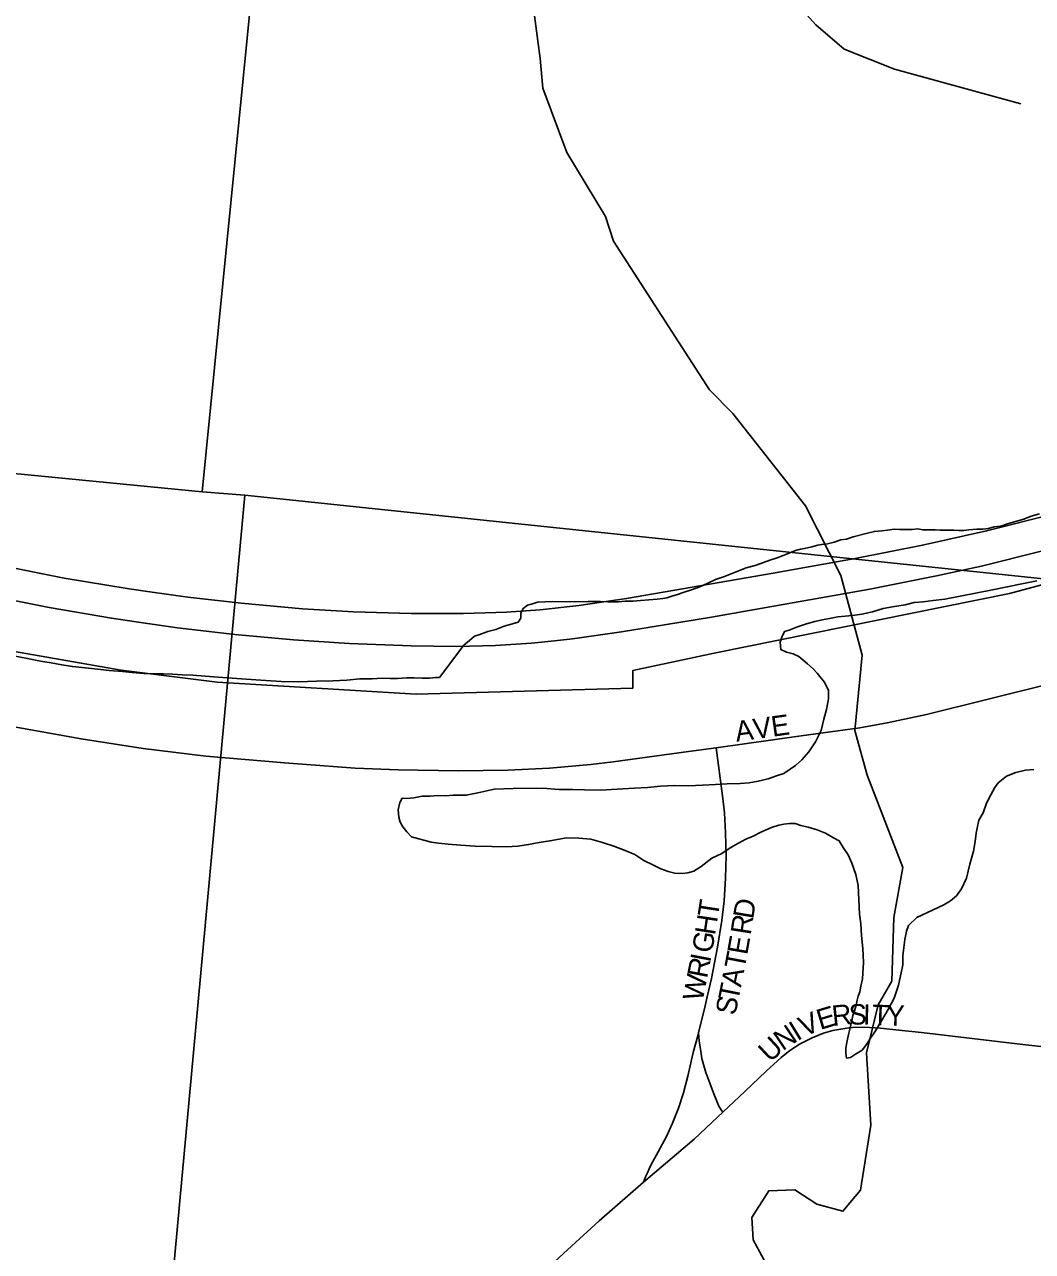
# Model space of a CAD drawing. Extents: x 1410790 to 1770854, y 448063 to 770588.
# Drawn here: x 1529770 to 1532235, y 654721 to 657723 of the extents above; entities that cross this region are included whole.
import ezdxf

# ---------------------------------------------------------------- set-up
doc = ezdxf.new("R2010")
doc.units = 0
for name, color, linetype in [('GM_X_City_Street', 7, 'Continuous'), ('GM_X_City_Street_Text', 7, 'Continuous'), ('GM_X_Corporation', 7, 'Continuous'), ('GM_X_Minor_Lake', 7, 'Continuous'), ('GM_X_Minor_River', 7, 'Continuous'), ('GM_X_Section', 7, 'Continuous'), ('GM_X_State_Route', 7, 'Continuous')]:
    doc.layers.add(name, color=color, linetype=linetype)

msp = doc.modelspace()

# ---------------------------------------------------------------- linework, layer by layer
at = {"layer": 'GM_X_City_Street'}
for points in [[(1531461.4, 655953.1), (1531670.1, 655981.9), (1531812.8, 656001.8), (1531880.2, 656013.7), (1531976, 656034.2), (1532274.9, 656108.6), (1532439.3, 656153.4), (1532603.6, 656198.6), (1532799.3, 656254.1), (1533015.6, 656316.6), (1533043, 656326.3), (1533064.4, 656334.9), (1533123.9, 656361.6), (1533211.5, 656406), (1533235.1, 656418.4)], [(1529730.9, 656006.9), (1529908.3, 655974.8), (1530060.5, 655951.4), (1530213.3, 655932.7), (1530406, 655916.1), (1530579.2, 655903.5), (1530683.9, 655898.7), (1530831.4, 655896.5), (1530952.5, 655898.2), (1531053.9, 655903.2), (1531155, 655912.1), (1531209.5, 655918.5), (1531393.8, 655943.8), (1531461.4, 655953.1)], [(1531418.6, 655255.5), (1531434.6, 655321.5), (1531440, 655343.8), (1531450.1, 655388.5), (1531465.2, 655465.5), (1531475.4, 655530), (1531481.1, 655578.5), (1531484.9, 655633.8), (1531486.1, 655689.3), (1531485, 655744.8), (1531481.9, 655793.5), (1531476.9, 655835.5), (1531461.4, 655953.1)], [(1531478, 655061.5), (1531532.2, 655112.3), (1531584.4, 655162.1), (1531621, 655195.5), (1531641.8, 655212), (1531667, 655228.3), (1531696.7, 655243.4), (1531724.6, 655254.6), (1531747, 655261.1), (1531766.7, 655264.9), (1531786.2, 655267.6), (1531795.4, 655268.3), (1531824, 655269.4), (1531863.7, 655267.2), (1531908.8, 655262.4), (1531964.3, 655256.5), (1532211.8, 655226.7), (1532335.8, 655213.4)], [(1531284.4, 654889.9), (1531289.3, 654903.3), (1531293.6, 654913.1), (1531298.1, 654922.9), (1531302.7, 654933), (1531315.2, 654955.3), (1531335.5, 654993.3), (1531340, 655002), (1531355.3, 655034.6), (1531369.7, 655071.2), (1531382.1, 655108.4), (1531392.8, 655149.6), (1531405.8, 655207.1), (1531416.8, 655248.5), (1531418.6, 655255.5)], [(1531478, 655061.5), (1531474, 655066.9), (1531470.8, 655072.3), (1531467.9, 655078), (1531465, 655084.4), (1531456.3, 655105.9), (1531436.6, 655158.1), (1531430.7, 655178.2), (1531427.1, 655192.7), (1531424, 655209.7), (1531420.6, 655236.3), (1531418.6, 655255.5)], [(1531284.4, 654889.9), (1531407.6, 654995.6), (1531465.3, 655049.5), (1531478, 655061.5)], [(1530982.3, 654618.1), (1531098.2, 654724.8), (1531176, 654795.6), (1531284.4, 654889.9)]]:
    msp.add_lwpolyline(points, dxfattribs=at)
at = {"layer": 'GM_X_Corporation'}
msp.add_lwpolyline([(1529674.7, 656200.8), (1530006.2, 656142.8), (1530241.5, 656113.4), (1530727.8, 656084), (1531257.8, 656098.6), (1531258.3, 656142.2), (1531456.8, 656184.2), (1532179.6, 656330.1), (1532468.1, 656408), (1532784.6, 656512.9), (1533156.4, 656663.9), (1533482.5, 656818), (1533563.1, 656866.4), (1533577, 656874.4), (1533941.3, 657094.2), (1534249.4, 657311.7), (1534413.2, 657435.4)], dxfattribs=at)
at = {"layer": 'GM_X_Minor_Lake'}
for points in [[(1532245.9, 656361.4), (1532209.7, 656354), (1532173.6, 656346.6), (1532137.4, 656339.2), (1532020.8, 656317), (1531992.6, 656313.5), (1531968.5, 656309.8), (1531946.4, 656308.2), (1531924.3, 656302.6), (1531898.2, 656299), (1531870, 656293.4), (1531843.9, 656285.8), (1531817.7, 656280.2), (1531795.6, 656276.6), (1531777.5, 656274.9), (1531759.5, 656273.2), (1531739.4, 656269.5), (1531721.3, 656265.8), (1531703.2, 656262.1), (1531683, 656256.4), (1531660.9, 656248.7), (1531640.7, 656241), (1531628.6, 656237.2), (1531622.4, 656223.3), (1531618.2, 656211.3), (1531619.9, 656193.2), (1531633.8, 656187), (1531649.8, 656182.7), (1531663.7, 656176.5), (1531685.5, 656158), (1531699.3, 656145.8), (1531709.2, 656135.6), (1531719, 656123.4), (1531726.9, 656113.2), (1531736.6, 656093), (1531736.3, 656073), (1531731.8, 656047), (1531725.4, 656023), (1531719, 655995), (1531704.5, 655967.2), (1531688.1, 655943.4), (1531671.7, 655923.6), (1531655.5, 655909.8), (1531627.1, 655890.2), (1531609, 655884.5), (1531588.8, 655876.8), (1531564.7, 655871.2), (1531542.6, 655867.5), (1531520.5, 655865.9), (1531488.4, 655864.4), (1531460.3, 655862.9), (1531428.2, 655861.4), (1531394.1, 655860), (1531360.1, 655860.5), (1531326, 655859.1), (1531293.8, 655855.6), (1531261.7, 655854.1), (1531233.7, 655852.6), (1531205.6, 655851), (1531179.5, 655849.5), (1531139.4, 655850.1), (1531111.4, 655850.6), (1531077.3, 655851.1), (1531047.3, 655853.7), (1531021.2, 655854.1), (1530965.1, 655853), (1530919, 655851.8), (1530900.9, 655848)], [(1531918.7, 655444.1), (1531921, 655464.1), (1531923.3, 655484.1), (1531927.7, 655504.1), (1531931.9, 655518.1), (1531952.3, 655537.8), (1532018.9, 655568.8), (1532035.1, 655578.6), (1532049.3, 655590.4), (1532061.6, 655608.2), (1532074, 655634.1), (1532082.6, 655668.1), (1532091.1, 655700), (1532095.5, 655724), (1532097.8, 655744), (1532100, 655756), (1532104.4, 655776), (1532114.7, 655793.9), (1532123.1, 655817.8), (1532133.4, 655837.7), (1532143.7, 655855.6), (1532151.9, 655867.5), (1532172.2, 655883.2), (1532194.4, 655892.9), (1532218.5, 655898.5), (1532238.6, 655900.2)], [(1530900.9, 655848), (1530878.7, 655842.4), (1530850.6, 655836.8), (1530818.5, 655837.4), (1530800.4, 655835.7), (1530780.4, 655836), (1530762.3, 655834.3), (1530742.3, 655834.6), (1530722.2, 655830.9), (1530704.1, 655829.2), (1530694.1, 655829.4), (1530687.9, 655819.5), (1530683.6, 655801.5), (1530685.4, 655783.4), (1530689.2, 655771.3), (1530695, 655759.2), (1530704.8, 655747), (1530716.7, 655734.7), (1530764.6, 655721.9), (1530782.6, 655719.6), (1530806.6, 655717.2), (1530836.6, 655714.7), (1530872.6, 655712.1), (1530912.7, 655711.4), (1530948.8, 655710.8), (1530976.9, 655712.4), (1531003, 655716), (1531029.1, 655721.6), (1531055.3, 655725.1), (1531095.5, 655732.5), (1531125.5, 655732), (1531155.5, 655729.5), (1531183.5, 655721), (1531211.4, 655712.5), (1531239.3, 655702), (1531263.2, 655691.6), (1531285, 655677.2), (1531306.9, 655666.8), (1531326.8, 655656.5), (1531344.7, 655650.2), (1531360.7, 655645.9), (1531378.7, 655645.6), (1531392.8, 655647.3), (1531406.9, 655651.1), (1531425.1, 655662.9), (1531451.4, 655682.5), (1531475.7, 655694.1), (1531495.9, 655707.8), (1531516.2, 655719.5), (1531534.4, 655729.3), (1531552.5, 655737), (1531570.7, 655746.7), (1531597, 655758.3), (1531615.1, 655764), (1531627.1, 655765.8), (1531641.2, 655767.6), (1531655.2, 655767.4), (1531669.2, 655763.2), (1531687.2, 655758.8), (1531709.1, 655752.5), (1531729, 655744.1), (1531746.9, 655733.8), (1531762.8, 655725.5), (1531772.6, 655709.3), (1531784.3, 655691), (1531794, 655670.8), (1531803.6, 655642.6), (1531809.2, 655616.4), (1531812.1, 655546.2), (1531815.7, 655522), (1531817.3, 655493.9), (1531820.8, 655461.8), (1531822.2, 655427.6), (1531819.6, 655387.6), (1531815.3, 655369.6), (1531813.1, 655355.6), (1531808.9, 655345.6), (1531806.7, 655335.6), (1531804.5, 655323.6), (1531800.3, 655309.7), (1531796.1, 655297.7), (1531793.9, 655285.7), (1531789.6, 655267.7), (1531785.4, 655251.7), (1531781, 655231.7), (1531778.8, 655217.7), (1531778.6, 655205.7), (1531780.4, 655193.6), (1531790.5, 655195.5), (1531802.6, 655203.3), (1531818.8, 655213.1), (1531829.1, 655226.9), (1531839.3, 655242.8), (1531851.7, 655260.7), (1531866.1, 655284.5), (1531882.5, 655312.3), (1531897, 655340.2), (1531907.5, 655372.1), (1531914, 655402.1), (1531918.3, 655422), (1531918.7, 655444.1)]]:
    msp.add_lwpolyline(points, dxfattribs=at)
at = {"layer": 'GM_X_Minor_River'}
for points in [[(1529767.2, 659237.3), (1530434.9, 659169.5), (1530687.6, 659090.1), (1530803.7, 658985.4), (1531157.2, 658436.7), (1531186.1, 658378), (1531384.4, 658079.1), (1531705.7, 657721.6), (1531774.6, 657662), (1531897.8, 657613.3), (1532206.6, 657528.8)], [(1531017.1, 657743.7), (1531031, 657639.2), (1531037.6, 657566.8), (1531096.5, 657409.2), (1531191.5, 657252.9), (1531210.3, 657192.3), (1531445.4, 656828.6), (1531502.4, 656771.3), (1531680.1, 656545), (1531766.8, 656374.8), (1531819, 656179.3), (1531801.2, 655995.2), (1531831.1, 655886.3), (1531852.1, 655831.7), (1531918.7, 655659.9), (1531896.2, 655538.1), (1531891.1, 655381.8), (1531857.9, 655324.4), (1531829.5, 655206.7), (1531840, 655030), (1531814.7, 654870.2), (1531771.7, 654818.9), (1531707.9, 654836.3), (1531654.5, 654871.5), (1531590.4, 654868.8), (1531549, 654803.5), (1531551.9, 654749.3), (1531615.7, 654631.7)], [(1530785, 656124.8), (1530844.4, 656204), (1530858.6, 656215.8), (1530870.8, 656225.7), (1530880.9, 656229.5), (1530903, 656237.2), (1530923.2, 656242.8), (1530943.3, 656250.5), (1530963.5, 656256.2), (1530977.5, 656260), (1530983.7, 656269.9), (1530983.9, 656282), (1530990.1, 656293.9), (1531000.3, 656301.8), (1531012.3, 656305.6), (1531024.4, 656309.4), (1531060.5, 656310.8), (1531106.6, 656310), (1531148.7, 656311.3), (1531178.8, 656310.8), (1531196.8, 656310.5), (1531210.9, 656310.3), (1531222.9, 656310.1), (1531238.9, 656311.9), (1531259, 656311.5), (1531277.1, 656313.2), (1531297.1, 656314.9), (1531317.2, 656316.6), (1531331.3, 656318.4), (1531341.3, 656320.2), (1531353.4, 656324), (1531367.5, 656327.8), (1531383.6, 656333.5), (1531401.7, 656339.3), (1531421.9, 656346.9), (1531440.1, 656354.7), (1531460.3, 656364.4), (1531482.4, 656372), (1531510.7, 656383.6), (1531534.9, 656393.2), (1531557, 656398.9), (1531577.2, 656406.6), (1531593.3, 656412.3), (1531611.4, 656418), (1531625.6, 656423.8), (1531641.7, 656429.6), (1531655.8, 656435.4), (1531667.9, 656439.2), (1531678, 656441), (1531696.1, 656444.7), (1531710.2, 656448.5), (1531720.2, 656450.4), (1531734.3, 656452.1), (1531750.4, 656455.9), (1531766.5, 656461.6), (1531780.5, 656463.4), (1531796.7, 656469.2), (1531834.9, 656478.6), (1531849, 656482.3), (1531867.1, 656484), (1531881.1, 656485.8), (1531897.2, 656487.6), (1531911.2, 656487.3), (1531921.2, 656487.2), (1531931.2, 656487), (1531941.3, 656486.8), (1531955.3, 656488.6), (1531967.3, 656486.4), (1531985.3, 656486.1), (1531997.4, 656485.9), (1532009.4, 656485.7), (1532021.4, 656485.5), (1532033.4, 656485.3), (1532043.5, 656485.1), (1532055.5, 656484.9), (1532067.5, 656484.7), (1532079.6, 656486.5), (1532099.6, 656488.2), (1532113.7, 656488), (1532127.7, 656489.8), (1532141.8, 656493.5), (1532157.9, 656495.3), (1532174, 656501), (1532194.1, 656506.7), (1532214.3, 656512.4), (1532232.4, 656520.1), (1532252.6, 656525.8)], [(1529743.5, 656178), (1529777.5, 656171.5), (1529809.5, 656164.9), (1529835.5, 656160.5), (1529861.4, 656156), (1529887.4, 656151.6), (1529911.4, 656149.2), (1529933.5, 656146.8), (1529955.5, 656144.5), (1529977.5, 656142.1), (1530009.5, 656139.6), (1530033.5, 656137.2), (1530061.5, 656134.7), (1530087.6, 656134.3), (1530109.6, 656133.9), (1530131.7, 656133.5), (1530155.7, 656131.1), (1530181.7, 656130.7), (1530211.8, 656128.2), (1530243.8, 656125.7), (1530277.8, 656123.1), (1530311.9, 656120.5), (1530359.9, 656117.7), (1530398, 656115.1), (1530440.1, 656114.4), (1530484.2, 656115.7), (1530524.3, 656117), (1530558.4, 656118.5), (1530590.5, 656122), (1530620.6, 656121.5), (1530644.6, 656123.1), (1530664.7, 656122.7), (1530682.7, 656122.4), (1530704.8, 656124.1), (1530722.8, 656123.8), (1530742.9, 656123.5), (1530760.9, 656123.2), (1530775, 656124.9), (1530785, 656124.8)]]:
    msp.add_lwpolyline(points, dxfattribs=at)
at = {"layer": 'GM_X_Section'}
for points in [[(1530726, 661842.6), (1530204.9, 656579), (1525172.7, 657070.1), (1525082.9, 657079.6), (1525566.4, 662362)], [(1536173.2, 661300.3), (1535655.6, 656010.7), (1530308.8, 656571.2), (1530204.9, 656579), (1530726, 661842.6)], [(1525172.7, 657070.1), (1530204.9, 656579), (1530308.8, 656571.2), (1529818.7, 651249.1), (1524666.4, 651730.2)], [(1535655.6, 656010.7), (1535136.5, 650861.1), (1529818.7, 651249.1), (1530308.8, 656571.2)]]:
    msp.add_lwpolyline(points, close=True, dxfattribs=at)
at = {"layer": 'GM_X_State_Route'}
for points in [[(1529729, 656395.7), (1529867.4, 656368.2), (1530026.2, 656341.9), (1530076.2, 656334.7), (1530169.2, 656321.5), (1530299.7, 656306.6), (1530450.2, 656293.3), (1530574.7, 656285.9), (1530715.9, 656281.5), (1530844, 656281.2), (1530949.1, 656284.7), (1531031, 656290.6), (1531125.8, 656300.8), (1531242.8, 656318.1), (1531601.6, 656380.6), (1531801.9, 656416.4), (1531966.1, 656448.8), (1532123.1, 656483.7), (1532288.7, 656525.3)], [(1529711.8, 656319.5), (1529830.7, 656296), (1529982.4, 656270.1), (1530065.3, 656258), (1530144.5, 656246.4), (1530284.4, 656229.9), (1530427.9, 656216.9), (1530565.1, 656208), (1530715.7, 656202.2), (1530826.9, 656201), (1530921.7, 656203.5), (1531009.7, 656209.3), (1531066.1, 656214.6), (1531110.5, 656219.8), (1531230.4, 656236.4), (1531450.4, 656272.6), (1531838, 656341.5), (1532005.2, 656374.3), (1532113.9, 656398.4), (1532256.9, 656433.9)]]:
    msp.add_lwpolyline(points, dxfattribs=at)

# ---------------------------------------------------------------- texts
at = {"layer": 'GM_X_City_Street_Text'}
for s, rotation, p in [('AVE', 7.8492, (1531511.4, 655967.7)), ('T', 81.2566, (1531465.7, 655536.4)), ('D', 80.491, (1531552.1, 655532.2)), ('H', 81.2112, (1531458.9, 655492.9)), ('R', 81.1327, (1531546, 655493.3)), ('G', 80.2735, (1531451.4, 655448.7)), ('E', 80.062, (1531537.7, 655444.5)), ('I', 79.0822, (1531447, 655425.9)), ('T', 79.265, (1531531, 655409.2)), ('R', 79.064, (1531439.5, 655387.1)), ('W', 79.0726, (1531428.6, 655330.9)), ('A', 78.8676, (1531522.4, 655365.7)), ('T', 78.6942, (1531515.5, 655331)), ('S', 78.682, (1531508.6, 655296.5)), ('R', 6.1069, (1531747.5, 655272)), ('S', 359.1257, (1531785.2, 655276.1)), ('I', 358.3385, (1531820.3, 655275.6)), ('T', 358.1145, (1531842.2, 655274.9)), ('V', 23.998, (1531677.6, 655245)), ('E', 16.7411, (1531716.2, 655262.3)), ('Y', 358.6078, (1531877.8, 655273.8)), ('N', 33.9507, (1531624.3, 655210.1)), ('I', 31.3612, (1531660.3, 655234.3)), ('U', 42.8823, (1531593.7, 655181.4))]:
    msp.add_text(s, height=50, rotation=rotation, dxfattribs=at).set_placement(p)

doc.saveas('drawing.dxf')
